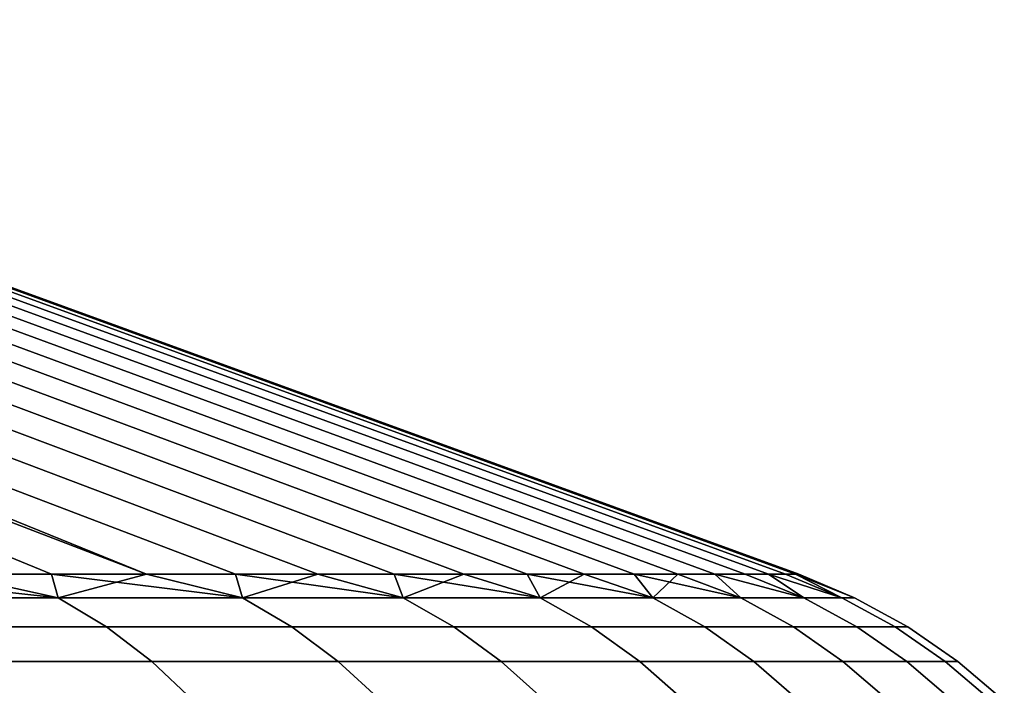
# Model space of a CAD drawing. Header units: metres. Extents: x -109 to 109, y -100 to 58.
# Tile 457 of 642: x 89.04 to 90.69, y 0.41 to 1.52. Entities that reach past the tile are written whole.
import ezdxf

# ---------------------------------------------------------------- set-up
doc = ezdxf.new("R2010")
doc.units = ezdxf.units.M
doc.layers.add('solid_21_062_100_XXX', color=7, linetype='CONTINUOUS')

msp = doc.modelspace()

# ---------------------------------------------------------------- linework, layer by layer
at = {"layer": 'solid_21_062_100_XXX'}
for points in [[(88.921822, 0.59343, 6.107368), (89.091156, 0.59343, 5.750159), (86.835159, 1.52103, 4.552658), (86.695709, 1.52103, 4.856924)], [(88.921806, 0.59343, -6.107385), (86.695709, 1.52103, -4.856924), (86.835159, 1.52103, -4.552658), (89.091148, 0.59343, -5.750177)], [(89.398888, 0.59343, 5.021966), (86.96553, 1.52103, 4.244394), (86.835159, 1.52103, 4.552658), (89.250221, 0.59343, 5.38826)], [(89.091156, 0.59343, 5.750159), (89.250221, 0.59343, 5.38826), (86.835159, 1.52103, 4.552658)], [(89.091148, 0.59343, -5.750177), (86.835159, 1.52103, -4.552658), (86.96553, 1.52103, -4.244394), (89.250214, 0.59343, -5.388279)], [(89.537041, 0.59343, 4.651575), (87.086708, 1.52103, 3.932401), (86.96553, 1.52103, 4.244394), (89.398888, 0.59343, 5.021966)], [(89.537033, 0.59343, -4.651597), (89.39888, 0.59343, -5.021986), (86.96553, 1.52103, -4.244394), (87.086708, 1.52103, -3.932401)], [(89.410545, 0.554246, -5.24381), (89.250214, 0.59343, -5.388279), (86.96553, 1.52103, -4.244394), (89.39888, 0.59343, -5.021986)], [(89.664551, 0.59343, 4.27739), (87.198593, 1.52103, 3.616955), (87.086708, 1.52103, 3.932401), (89.537041, 0.59343, 4.651575)], [(89.664543, 0.59343, -4.277413), (89.537033, 0.59343, -4.651597), (87.086708, 1.52103, -3.932401), (87.198593, 1.52103, -3.616955)], [(89.781334, 0.59343, 3.899715), (87.301079, 1.52103, 3.298331), (87.198593, 1.52103, 3.616955), (89.664551, 0.59343, 4.27739)], [(89.781326, 0.59343, -3.899742), (89.664543, 0.59343, -4.277413), (87.198593, 1.52103, -3.616955), (87.301079, 1.52103, -3.298331)], [(89.887276, 0.59343, 3.51886), (87.394073, 1.52103, 2.976811), (87.301079, 1.52103, 3.298331), (89.781334, 0.59343, 3.899715)], [(89.887268, 0.59343, -3.51889), (89.781326, 0.59343, -3.899742), (87.301079, 1.52103, -3.298331), (87.394073, 1.52103, -2.976811)], [(89.9823, 0.59343, 3.135134), (87.477501, 1.52103, 2.652676), (87.394073, 1.52103, 2.976811), (89.887276, 0.59343, 3.51886)], [(89.982292, 0.59343, -3.135168), (89.887268, 0.59343, -3.51889), (87.394073, 1.52103, -2.976811), (87.477501, 1.52103, -2.652676)], [(90.06633, 0.59343, 2.748853), (87.551285, 1.52103, 2.326211), (87.477501, 1.52103, 2.652676), (89.9823, 0.59343, 3.135134)], [(90.066322, 0.59343, -2.748888), (89.982292, 0.59343, -3.135168), (87.477501, 1.52103, -2.652676), (87.551285, 1.52103, -2.326211)], [(90.139297, 0.59343, 2.36033), (87.615372, 1.52103, 1.997703), (87.551285, 1.52103, 2.326211), (90.06633, 0.59343, 2.748853)], [(90.13929, 0.59343, -2.360367), (90.066322, 0.59343, -2.748888), (87.551285, 1.52103, -2.326211), (87.615372, 1.52103, -1.997703)], [(90.201134, 0.59343, 1.969884), (87.669685, 1.52103, 1.667441), (87.615372, 1.52103, 1.997703), (90.139297, 0.59343, 2.36033)], [(90.201126, 0.59343, -1.969919), (90.13929, 0.59343, -2.360367), (87.615372, 1.52103, -1.997703), (87.669685, 1.52103, -1.667441)], [(90.251801, 0.59343, 1.577833), (87.714195, 1.52103, 1.335713), (87.669685, 1.52103, 1.667441), (90.201134, 0.59343, 1.969884)], [(90.251793, 0.59343, -1.577864), (90.201126, 0.59343, -1.969919), (87.669685, 1.52103, -1.667441), (87.714195, 1.52103, -1.335713)], [(90.291245, 0.59343, 1.184497), (87.748848, 1.52103, 1.002813), (87.714195, 1.52103, 1.335713), (90.251801, 0.59343, 1.577833)], [(90.291245, 0.59343, -1.184523), (90.251793, 0.59343, -1.577864), (87.714195, 1.52103, -1.335713), (87.748848, 1.52103, -1.002813)], [(90.31945, 0.59343, 0.790199), (87.773628, 1.52103, 0.669032), (87.748848, 1.52103, 1.002813), (90.291245, 0.59343, 1.184497)], [(90.319443, 0.59343, -0.790217), (90.291245, 0.59343, -1.184523), (87.748848, 1.52103, -1.002813), (87.773628, 1.52103, -0.669032)], [(90.336372, 0.59343, 0.395259), (87.788498, 1.52103, 0.334663), (87.773628, 1.52103, 0.669032), (90.31945, 0.59343, 0.790199)], [(90.336372, 0.59343, -0.395269), (90.319443, 0.59343, -0.790217), (87.773628, 1.52103, -0.669032), (87.788498, 1.52103, -0.334663)], [(90.336372, 0.59343, 0.395259), (90.342018, 0.59343), (87.793457, 1.52103), (87.788498, 1.52103, 0.334663)], [(87.788498, 1.52103, -0.334663), (87.793457, 1.52103), (90.342018, 0.59343), (90.336372, 0.59343, -0.395269)], [(89.102074, 0.554246, 5.947061), (88.921822, 0.59343, 6.107368), (88.742348, 0.59343, 6.459594)], [(89.102074, 0.554246, 5.947061), (88.742348, 0.59343, 6.459594), (88.755325, 0.554246, 6.63225)], [(88.755325, 0.554246, -6.63225), (88.921806, 0.59343, -6.107385), (89.102074, 0.554246, -5.947061)], [(89.102074, 0.554246, -5.947061), (88.921806, 0.59343, -6.107385), (89.091148, 0.59343, -5.750177)], [(89.102074, 0.554246, 5.947061), (89.091156, 0.59343, 5.750159), (88.921822, 0.59343, 6.107368)], [(89.102074, 0.554246, -5.947061), (89.091148, 0.59343, -5.750177), (89.250214, 0.59343, -5.388279)], [(89.410545, 0.554246, 5.24381), (89.250221, 0.59343, 5.38826), (89.091156, 0.59343, 5.750159)], [(89.410545, 0.554246, 5.24381), (89.091156, 0.59343, 5.750159), (89.102074, 0.554246, 5.947061)], [(89.102074, 0.554246, -5.947061), (89.250214, 0.59343, -5.388279), (89.410545, 0.554246, -5.24381)], [(89.410545, 0.554246, 5.24381), (89.398888, 0.59343, 5.021966), (89.250221, 0.59343, 5.38826)], [(89.410545, 0.554246, -5.24381), (89.39888, 0.59343, -5.021986), (89.537033, 0.59343, -4.651597)], [(89.67981, 0.554246, 4.524634), (89.537041, 0.59343, 4.651575), (89.398888, 0.59343, 5.021966)], [(89.67981, 0.554246, 4.524634), (89.398888, 0.59343, 5.021966), (89.410545, 0.554246, 5.24381)], [(89.410545, 0.554246, -5.24381), (89.537033, 0.59343, -4.651597), (89.67981, 0.554246, -4.524634)], [(89.67981, 0.554246, -4.524634), (89.537033, 0.59343, -4.651597), (89.664543, 0.59343, -4.277413)], [(89.67981, 0.554246, 4.524634), (89.664551, 0.59343, 4.27739), (89.537041, 0.59343, 4.651575)], [(89.67981, 0.554246, -4.524634), (89.664543, 0.59343, -4.277413), (89.781326, 0.59343, -3.899742)], [(89.90905, 0.554246, 3.791718), (89.781334, 0.59343, 3.899715), (89.664551, 0.59343, 4.27739)], [(89.90905, 0.554246, 3.791718), (89.664551, 0.59343, 4.27739), (89.67981, 0.554246, 4.524634)], [(89.67981, 0.554246, -4.524634), (89.781326, 0.59343, -3.899742), (89.90905, 0.554246, -3.791718)], [(89.90905, 0.554246, -3.791718), (89.781326, 0.59343, -3.899742), (89.887268, 0.59343, -3.51889)], [(89.90905, 0.554246, 3.791718), (89.887276, 0.59343, 3.51886), (89.781334, 0.59343, 3.899715)], [(89.90905, 0.554246, -3.791718), (89.887268, 0.59343, -3.51889), (89.982292, 0.59343, -3.135168)], [(90.097565, 0.554246, 3.047286), (89.9823, 0.59343, 3.135134), (89.887276, 0.59343, 3.51886)], [(90.097565, 0.554246, 3.047286), (89.887276, 0.59343, 3.51886), (89.90905, 0.554246, 3.791718)], [(89.90905, 0.554246, -3.791718), (89.982292, 0.59343, -3.135168), (90.097565, 0.554246, -3.047286)], [(90.097565, 0.554246, -3.047286), (89.982292, 0.59343, -3.135168), (90.066322, 0.59343, -2.748888)], [(90.097565, 0.554246, 3.047286), (90.06633, 0.59343, 2.748853), (89.9823, 0.59343, 3.135134)], [(90.097565, 0.554246, -3.047286), (90.066322, 0.59343, -2.748888), (90.13929, 0.59343, -2.360367)], [(90.244781, 0.554246, 2.293599), (90.139297, 0.59343, 2.36033), (90.06633, 0.59343, 2.748853)], [(90.244781, 0.554246, 2.293599), (90.06633, 0.59343, 2.748853), (90.097565, 0.554246, 3.047286)], [(90.097565, 0.554246, -3.047286), (90.13929, 0.59343, -2.360367), (90.244781, 0.554246, -2.293599)], [(90.244781, 0.554246, -2.293599), (90.13929, 0.59343, -2.360367), (90.201126, 0.59343, -1.969919)], [(90.244781, 0.554246, 2.293599), (90.201134, 0.59343, 1.969884), (90.139297, 0.59343, 2.36033)], [(90.350266, 0.554246, -1.532947), (90.244781, 0.554246, -2.293599), (90.201126, 0.59343, -1.969919), (90.251793, 0.59343, -1.577864)], [(90.350266, 0.554246, 1.532947), (90.251801, 0.59343, 1.577833), (90.201134, 0.59343, 1.969884)], [(90.350266, 0.554246, 1.532947), (90.201134, 0.59343, 1.969884), (90.244781, 0.554246, 2.293599)], [(90.350266, 0.554246, -1.532947), (90.251793, 0.59343, -1.577864), (90.291245, 0.59343, -1.184523)], [(90.350266, 0.554246, 1.532947), (90.291245, 0.59343, 1.184497), (90.251801, 0.59343, 1.577833)], [(90.413681, 0.554246, 0.767639), (90.31945, 0.59343, 0.790199), (90.291245, 0.59343, 1.184497)], [(90.413681, 0.554246, 0.767639), (90.291245, 0.59343, 1.184497), (90.350266, 0.554246, 1.532947)], [(90.413681, 0.554246, -0.767639), (90.350266, 0.554246, -1.532947), (90.291245, 0.59343, -1.184523), (90.319443, 0.59343, -0.790217)], [(90.413681, 0.554246, -0.767639), (90.319443, 0.59343, -0.790217), (90.336372, 0.59343, -0.395269)], [(90.413681, 0.554246, 0.767639), (90.336372, 0.59343, 0.395259), (90.31945, 0.59343, 0.790199)], [(90.434837, 0.554246), (90.342018, 0.59343), (90.336372, 0.59343, 0.395259)], [(90.434837, 0.554246), (90.413681, 0.554246, -0.767639), (90.336372, 0.59343, -0.395269), (90.342018, 0.59343)], [(90.434837, 0.554246), (90.336372, 0.59343, 0.395259), (90.413681, 0.554246, 0.767639)], [(89.102074, 0.554246, 5.947061), (88.755325, 0.554246, 6.63225), (88.833916, 0.505334, 6.67478), (89.182884, 0.505334, 5.985197)], [(88.755325, 0.554246, -6.63225), (89.102074, 0.554246, -5.947061), (89.182884, 0.505334, -5.985197), (88.833916, 0.505334, -6.67478)], [(89.410545, 0.554246, 5.24381), (89.102074, 0.554246, 5.947061), (89.182884, 0.505334, 5.985197), (89.493332, 0.505334, 5.277437)], [(89.102074, 0.554246, -5.947061), (89.410545, 0.554246, -5.24381), (89.493332, 0.505334, -5.277437), (89.182884, 0.505334, -5.985197)], [(89.67981, 0.554246, 4.524634), (89.410545, 0.554246, 5.24381), (89.493332, 0.505334, 5.277437), (89.764328, 0.505334, 4.553649)], [(89.410545, 0.554246, -5.24381), (89.67981, 0.554246, -4.524634), (89.764328, 0.505334, -4.553649), (89.493332, 0.505334, -5.277437)], [(89.90905, 0.554246, 3.791718), (89.67981, 0.554246, 4.524634), (89.764328, 0.505334, 4.553649), (89.995033, 0.505334, 3.816032)], [(89.67981, 0.554246, -4.524634), (89.90905, 0.554246, -3.791718), (89.995033, 0.505334, -3.816032), (89.764328, 0.505334, -4.553649)], [(90.097565, 0.554246, 3.047286), (89.90905, 0.554246, 3.791718), (89.995033, 0.505334, 3.816032), (90.184761, 0.505334, 3.066827)], [(89.90905, 0.554246, -3.791718), (90.097565, 0.554246, -3.047286), (90.184761, 0.505334, -3.066827), (89.995033, 0.505334, -3.816032)], [(90.244781, 0.554246, 2.293599), (90.097565, 0.554246, 3.047286), (90.184761, 0.505334, 3.066827), (90.332924, 0.505334, 2.308307)], [(90.097565, 0.554246, -3.047286), (90.244781, 0.554246, -2.293599), (90.332924, 0.505334, -2.308307), (90.184761, 0.505334, -3.066827)], [(90.350266, 0.554246, 1.532947), (90.244781, 0.554246, 2.293599), (90.332924, 0.505334, 2.308307), (90.439079, 0.505334, 1.542777)], [(90.244781, 0.554246, -2.293599), (90.350266, 0.554246, -1.532947), (90.439079, 0.505334, -1.542777), (90.332924, 0.505334, -2.308307)], [(90.413681, 0.554246, 0.767639), (90.350266, 0.554246, 1.532947), (90.439079, 0.505334, 1.542777), (90.502899, 0.505334, 0.772562)], [(90.350266, 0.554246, -1.532947), (90.413681, 0.554246, -0.767639), (90.502899, 0.505334, -0.772562), (90.439079, 0.505334, -1.542777)], [(90.434837, 0.554246), (90.413681, 0.554246, 0.767639), (90.502899, 0.505334, 0.772562), (90.524193, 0.505334)], [(90.413681, 0.554246, -0.767639), (90.434837, 0.554246), (90.524193, 0.505334), (90.502899, 0.505334, -0.772562)], [(89.182884, 0.505334, 5.985197), (88.833916, 0.505334, 6.67478), (88.907715, 0.447586, 6.714721), (89.258774, 0.447586, 6.021011)], [(88.833916, 0.505334, -6.67478), (89.182884, 0.505334, -5.985197), (89.258774, 0.447586, -6.021011), (88.907715, 0.447586, -6.714721)], [(89.493332, 0.505334, 5.277437), (89.182884, 0.505334, 5.985197), (89.258774, 0.447586, 6.021011), (89.571083, 0.447586, 5.309016)], [(89.182884, 0.505334, -5.985197), (89.493332, 0.505334, -5.277437), (89.571083, 0.447586, -5.309016), (89.258774, 0.447586, -6.021011)], [(89.764328, 0.505334, 4.553649), (89.493332, 0.505334, 5.277437), (89.571083, 0.447586, 5.309016), (89.843697, 0.447586, 4.580897)], [(89.493332, 0.505334, -5.277437), (89.764328, 0.505334, -4.553649), (89.843697, 0.447586, -4.580897), (89.571083, 0.447586, -5.309016)], [(89.995033, 0.505334, 3.816032), (89.764328, 0.505334, 4.553649), (89.843697, 0.447586, 4.580897), (90.07579, 0.447586, 3.838867)], [(89.764328, 0.505334, -4.553649), (89.995033, 0.505334, -3.816032), (90.07579, 0.447586, -3.838867), (89.843697, 0.447586, -4.580897)], [(90.184761, 0.505334, 3.066827), (89.995033, 0.505334, 3.816032), (90.07579, 0.447586, 3.838867), (90.266647, 0.447586, 3.085178)], [(89.995033, 0.505334, -3.816032), (90.184761, 0.505334, -3.066827), (90.266647, 0.447586, -3.085178), (90.07579, 0.447586, -3.838867)], [(90.332924, 0.505334, 2.308307), (90.184761, 0.505334, 3.066827), (90.266647, 0.447586, 3.085178), (90.415695, 0.447586, 2.322119)], [(90.184761, 0.505334, -3.066827), (90.332924, 0.505334, -2.308307), (90.415695, 0.447586, -2.322119), (90.266647, 0.447586, -3.085178)], [(90.439079, 0.505334, 1.542777), (90.332924, 0.505334, 2.308307), (90.415695, 0.447586, 2.322119), (90.522491, 0.447586, 1.552009)], [(90.332924, 0.505334, -2.308307), (90.439079, 0.505334, -1.542777), (90.522491, 0.447586, -1.552009), (90.415695, 0.447586, -2.322119)], [(90.502899, 0.505334, 0.772562), (90.439079, 0.505334, 1.542777), (90.522491, 0.447586, 1.552009), (90.586693, 0.447586, 0.777184)], [(90.439079, 0.505334, -1.542777), (90.502899, 0.505334, -0.772562), (90.586693, 0.447586, -0.777184), (90.522491, 0.447586, -1.552009)], [(90.524193, 0.505334), (90.502899, 0.505334, 0.772562), (90.586693, 0.447586, 0.777184), (90.608116, 0.447586)], [(90.502899, 0.505334, -0.772562), (90.524193, 0.505334), (90.608116, 0.447586), (90.586693, 0.447586, -0.777184)], [(89.258774, 0.447586, 6.021011), (88.907715, 0.447586, 6.714721), (88.975967, 0.3816, 6.751658), (89.328957, 0.3816, 6.054132)], [(88.907715, 0.447586, -6.714721), (89.258774, 0.447586, -6.021011), (89.328957, 0.3816, -6.054132), (88.975967, 0.3816, -6.751658)], [(89.571083, 0.447586, 5.309016), (89.258774, 0.447586, 6.021011), (89.328957, 0.3816, 6.054132), (89.64299, 0.3816, 5.338221)], [(89.258774, 0.447586, -6.021011), (89.571083, 0.447586, -5.309016), (89.64299, 0.3816, -5.338221), (89.328957, 0.3816, -6.054132)], [(89.843697, 0.447586, 4.580897), (89.571083, 0.447586, 5.309016), (89.64299, 0.3816, 5.338221), (89.917099, 0.3816, 4.606097)], [(89.571083, 0.447586, -5.309016), (89.843697, 0.447586, -4.580897), (89.917099, 0.3816, -4.606097), (89.64299, 0.3816, -5.338221)], [(90.07579, 0.447586, 3.838867), (89.843697, 0.447586, 4.580897), (89.917099, 0.3816, 4.606097), (90.150467, 0.3816, 3.859984)], [(89.843697, 0.447586, -4.580897), (90.07579, 0.447586, -3.838867), (90.150467, 0.3816, -3.859984), (89.917099, 0.3816, -4.606097)], [(90.266647, 0.447586, 3.085178), (90.07579, 0.447586, 3.838867), (90.150467, 0.3816, 3.859984), (90.342377, 0.3816, 3.102149)], [(90.07579, 0.447586, -3.838867), (90.266647, 0.447586, -3.085178), (90.342377, 0.3816, -3.102149), (90.150467, 0.3816, -3.859984)], [(90.415695, 0.447586, 2.322119), (90.266647, 0.447586, 3.085178), (90.342377, 0.3816, 3.102149), (90.492249, 0.3816, 2.334893)], [(90.266647, 0.447586, -3.085178), (90.415695, 0.447586, -2.322119), (90.492249, 0.3816, -2.334893), (90.342377, 0.3816, -3.102149)], [(90.522491, 0.447586, 1.552009), (90.415695, 0.447586, 2.322119), (90.492249, 0.3816, 2.334893), (90.599625, 0.3816, 1.560546)], [(90.415695, 0.447586, -2.322119), (90.522491, 0.447586, -1.552009), (90.599625, 0.3816, -1.560546), (90.492249, 0.3816, -2.334893)], [(90.586693, 0.447586, 0.777184), (90.522491, 0.447586, 1.552009), (90.599625, 0.3816, 1.560546), (90.664185, 0.3816, 0.78146)], [(90.522491, 0.447586, -1.552009), (90.586693, 0.447586, -0.777184), (90.664185, 0.3816, -0.78146), (90.599625, 0.3816, -1.560546)], [(90.608116, 0.447586), (90.586693, 0.447586, 0.777184), (90.664185, 0.3816, 0.78146), (90.685722, 0.3816)], [(90.586693, 0.447586, -0.777184), (90.608116, 0.447586), (90.685722, 0.3816), (90.664185, 0.3816, -0.78146)]]:
    msp.add_3dface(points, dxfattribs=at)

doc.saveas('drawing.dxf')
